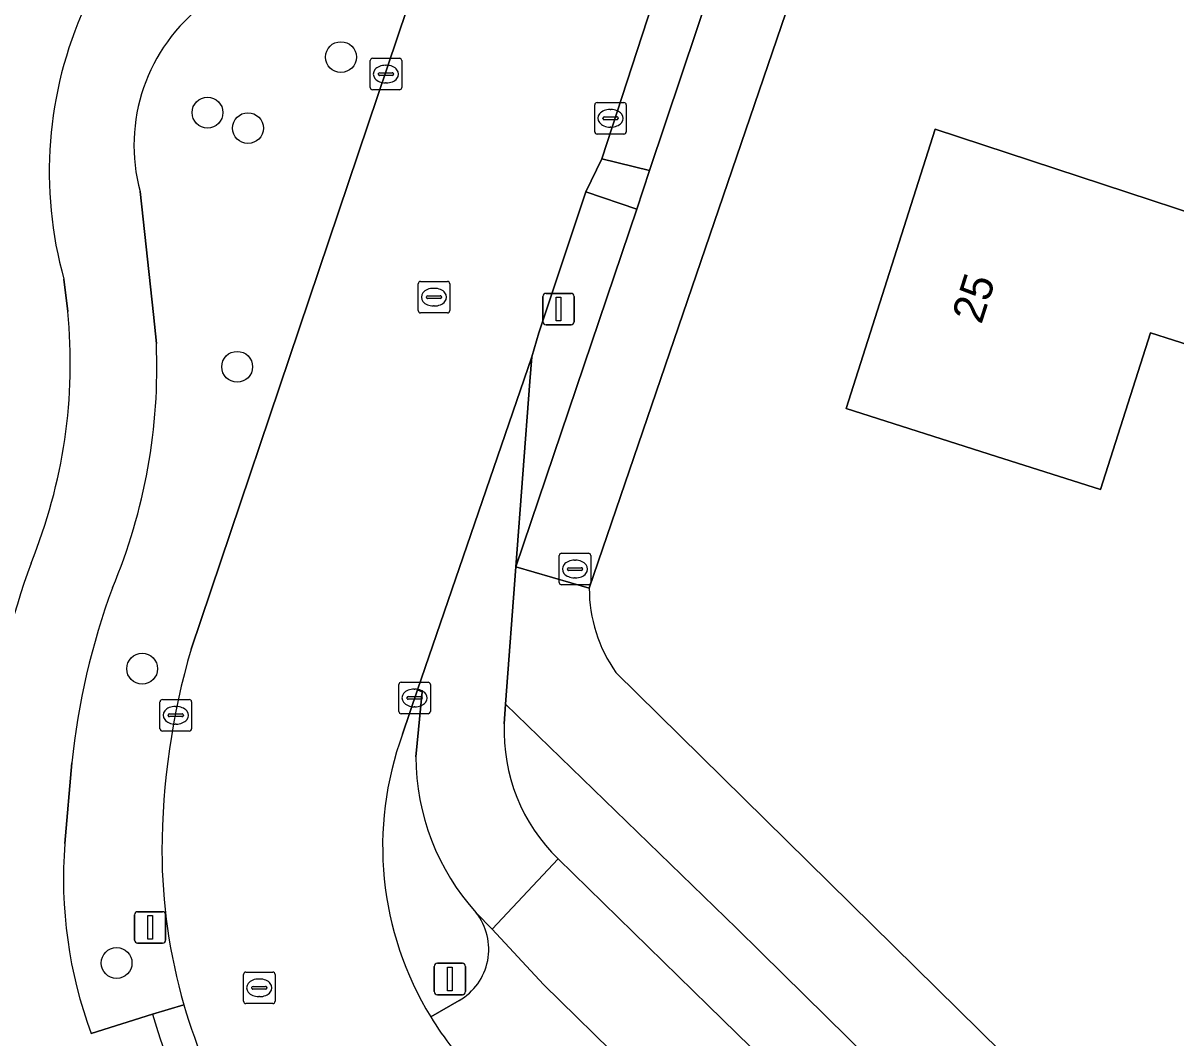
# Model space of a CAD drawing. Extents: x 157320 to 158835, y 386650 to 388491.
# Drawn here: x 157836.19 to 157872.77, y 387525.96 to 387558.16 of the extents above; entities that cross this region are included whole.
import ezdxf

# ---------------------------------------------------------------- set-up
doc = ezdxf.new("R2010")
doc.units = 0
for name, color, linetype in [('IMGEO_Afsluitpaal', 7, 'Continuous'), ('IMGEO_Berm_groen', 7, 'Continuous'), ('IMGEO_Boom', 7, 'Continuous'), ('IMGEO_Brandkraan', 7, 'Continuous'), ('IMGEO_Erf', 7, 'Continuous'), ('IMGEO_Fietspad_gesloten', 7, 'Continuous'), ('IMGEO_Fietspad_open', 7, 'Continuous'), ('IMGEO_Groenvoorziening', 7, 'Continuous'), ('IMGEO_Kolk', 7, 'Continuous'), ('IMGEO_Lichtmast', 7, 'Continuous'), ('IMGEO_Pand', 7, 'Continuous'), ('IMGEO_Pand_nummerreeks', 7, 'Continuous'), ('IMGEO_Rijbaan_lokaal_gesloten', 7, 'Continuous'), ('IMGEO_Rioolput', 7, 'Continuous'), ('IMGEO_Voetpad_open', 7, 'Continuous')]:
    doc.layers.add(name, color=color, linetype=linetype)

msp = doc.modelspace()

# ---------------------------------------------------------------- linework, layer by layer
at = {"layer": 'IMGEO_Afsluitpaal'}
for p, q in [((157839.725, 387529.066), (157839.725, 387529.866)), ((157839.725, 387529.866), (157839.725, 387529.066)), ((157839.825, 387529.966), (157840.615, 387529.966)), ((157840.615, 387529.966), (157839.825, 387529.966)), ((157840.715, 387529.866), (157840.715, 387529.066)), ((157840.715, 387529.066), (157840.715, 387529.866)), ((157840.615, 387528.966), (157839.825, 387528.966)), ((157839.825, 387528.966), (157840.615, 387528.966))]:
    msp.add_line(p, q, dxfattribs=at)
msp.add_lwpolyline([(157840.145, 387529.841), (157840.295, 387529.841), (157840.295, 387529.091), (157840.145, 387529.091), (157840.145, 387529.841)], dxfattribs=at)
for centre, start, end in [((157839.825, 387529.866), 90, 180), ((157839.825, 387529.866), 90, 180), ((157840.615, 387529.866), 0, 90), ((157840.615, 387529.866), 360, 90), ((157839.825, 387529.066), 180, 270), ((157839.825, 387529.066), 180, 270), ((157840.615, 387529.066), 270, 0), ((157840.615, 387529.066), 270, 0)]:
    msp.add_arc(centre, 0.1, start, end, dxfattribs=at)
at = {"layer": 'IMGEO_Berm_groen'}
for points in [[(157841.521, 387538.298), (157857.733, 387586.364)], [(157839.905, 387552.813), (157840.33, 387548.911), (157840.42, 387547.988)], [(157848.658, 387534.883), (157848.858, 387536.937), (157848.709, 387537.001), (157848.233, 387535.594)], [(157859.604, 387528.685), (157858.835, 387529.442), (157851.503, 387536.552), (157851.461, 387535.923)], [(157837.737, 387534.692), (157837.516, 387532.126)], [(157853.173, 387531.642), (157857.936, 387526.985), (157862.876, 387522.154), (157873.857, 387511.432), (157875.472, 387513.059), (157859.604, 387528.685)], [(157838.353, 387526.101), (157840.298, 387526.711), (157841.294, 387527.012)], [(157849.127, 387526.63), (157850.026, 387527.146)]]:
    msp.add_lwpolyline(points, dxfattribs=at)
for centre, radius, start, end in [((157845.335, 387554.281), 5.625, 127.0339, 195.1296), ((157822.368, 387547.232), 18.068, 337.2238, 2.3995), ((157860.504, 387532.318), 22.891, 159.7602, 174.0469), ((157863.902, 387531.804), 23.304, 163.819, 179.7831), ((157857.112, 387535.7), 5.656, 177.7419, 225.8517), ((157857.936, 387532.035), 10.335, 159.8582, 211.5326), ((157856.031, 387534.884), 7.373, 180.0112, 222.1755), ((157851.584, 387531.01), 14.112, 175.4631, 200.3548), ((157858.16, 387531.907), 17.562, 180.0495, 196.1844), ((157849.094, 387528.773), 1.875, 299.7983, 38.2386)]:
    msp.add_arc(centre, radius, start, end, dxfattribs=at)
at = {"layer": 'IMGEO_Boom'}
for centre in [(157846.278, 387557.079), (157842.043, 387555.317), (157843.328, 387554.826), (157842.985, 387547.254), (157839.97, 387537.675), (157839.158, 387528.337)]:
    msp.add_circle(centre, 0.489, dxfattribs=at)
at = {"layer": 'IMGEO_Brandkraan'}
for p, q in [((157853.204, 387540.41), (157853.204, 387541.262)), ((157853.279, 387541.336), (157854.131, 387541.336)), ((157854.205, 387541.262), (157854.205, 387540.41)), ((157853.463, 387540.83), (157853.463, 387540.842)), ((157853.901, 387540.793), (157853.503, 387540.793)), ((157853.506, 387540.879), (157853.904, 387540.879)), ((157853.692, 387541.116), (157853.717, 387541.116)), ((157853.947, 387540.842), (157853.947, 387540.83)), ((157853.715, 387540.556), (157853.69, 387540.556)), ((157854.131, 387540.336), (157853.279, 387540.336))]:
    msp.add_line(p, q, dxfattribs=at)
for points in [[(157853.204, 387540.41), (157853.204, 387541.262)], [(157853.279, 387541.336), (157854.131, 387541.336)], [(157854.205, 387541.262), (157854.205, 387540.41)], [(157854.131, 387540.336), (157853.279, 387540.336)]]:
    msp.add_lwpolyline(points, dxfattribs=at)
for centre, radius, start, end in [((157853.281, 387541.26), 0.0765, 91.552, 178.448), ((157853.281, 387541.26), 0.0765, 91.552, 178.448), ((157854.129, 387541.26), 0.0765, 1.552, 88.448), ((157854.129, 387541.26), 0.0765, 1.552, 88.448), ((157853.503, 387540.839), 0.0403, 85.8775, 175.7526), ((157853.5, 387540.829), 0.0366, 178.938, 274.7102), ((157853.904, 387540.836), 0.043, 264.8664, 352.4533), ((157853.908, 387540.841), 0.0386, 1.7309, 96.639), ((157853.281, 387540.412), 0.0765, 181.552, 268.448), ((157853.281, 387540.412), 0.0765, 181.552, 268.448), ((157854.129, 387540.412), 0.0765, 271.552, 358.448), ((157854.129, 387540.412), 0.0765, 271.552, 358.448)]:
    msp.add_arc(centre, radius, start, end, dxfattribs=at)
for centre, major_axis, ratio, start_param, end_param in [((157853.691, 387540.836), (-0.387, 0.002), 0.722429, 4.712389, 7.853982), ((157853.716, 387540.836), (-0.39, 0.002), 0.717154, 1.570796, 4.712389)]:
    msp.add_ellipse(centre, major_axis=major_axis, ratio=ratio, start_param=start_param, end_param=end_param, dxfattribs=at)
at = {"layer": 'IMGEO_Erf'}
for points in [[(157930.704, 387563.922), (157930.223, 387563.93), (157929.973, 387592.849), (157929.964, 387593.836), (157883.473, 387593.43), (157872.307, 387593.332), (157854.157, 387540.227)], [(157855.004, 387537.558), (157861.771, 387530.895), (157893.149, 387500), (157909.326, 387484.059), (157910.689, 387485.682), (157911.565, 387486.365), (157913.814, 387485.916), (157919.306, 387482.669), (157923.372, 387481.156), (157935.544, 387477.05), (157942.355, 387474.53), (157948.457, 387471.22), (157964.756, 387462.048), (157976.58, 387455.13), (157979.394, 387453.08), (157980.825, 387451.65), (157982.615, 387449.073)]]:
    msp.add_lwpolyline(points, dxfattribs=at)
msp.add_lwpolyline([(157870.381, 387543.356), (157867.077, 387544.41), (157862.313, 387545.929), (157865.138, 387554.79), (157879.615, 387550.034), (157880.776, 387553.674), (157879.585, 387554.054), (157880.651, 387557.4), (157881.842, 387557.021), (157882.043, 387557.65), (157886.807, 387556.131), (157887.78, 387555.821), (157887.656, 387555.433), (157888.926, 387555.028), (157887.758, 387551.365), (157886.488, 387551.769), (157883.88, 387543.59), (157878.259, 387545.383), (157878.532, 387546.239), (157871.967, 387548.332)], close=True, dxfattribs=at)
msp.add_arc((157858.745, 387540.214), 4.588, 179.8386, 215.3748, dxfattribs=at)
at = {"layer": 'IMGEO_Fietspad_gesloten'}
msp.add_lwpolyline([(157881.471, 387503.202), (157879.15, 387506.326), (157876.822, 387508.674), (157873.857, 387511.432), (157862.876, 387522.154), (157857.936, 387526.985), (157853.173, 387531.642), (157851.074, 387529.416), (157852.706, 387527.659), (157855.361, 387525.053), (157855.706, 387524.713), (157857.97, 387522.673), (157868.118, 387512.747), (157871.703, 387509.313), (157874.591, 387506.503)], dxfattribs=at)
at = {"layer": 'IMGEO_Fietspad_open'}
for points in [[(157851.461, 387535.923), (157851.503, 387536.552), (157851.824, 387540.906), (157852.277, 387546.788), (157852.339, 387547.565), (157848.709, 387537.001), (157848.858, 387536.937), (157848.658, 387534.883)], [(157850.567, 387529.934), (157851.074, 387529.416), (157853.173, 387531.642)], [(157855.361, 387525.053), (157852.706, 387527.659), (157851.074, 387529.416), (157850.567, 387529.934)], [(157850.026, 387527.146), (157849.127, 387526.63)]]:
    msp.add_lwpolyline(points, dxfattribs=at)
for centre, radius, start, end in [((157857.112, 387535.7), 5.656, 177.7419, 225.8517), ((157856.031, 387534.884), 7.373, 180.0112, 222.1755), ((157849.094, 387528.773), 1.875, 299.7983, 38.2386), ((157857.873, 387531.977), 10.251, 211.4407, 225.1551)]:
    msp.add_arc(centre, radius, start, end, dxfattribs=at)
at = {"layer": 'IMGEO_Groenvoorziening'}
for points in [[(157856.064, 387553.476), (157860.113, 387565.522), (157858.551, 387566.115), (157854.553, 387553.855)], [(157851.824, 387540.906), (157855.672, 387552.253), (157854.05, 387552.806), (157852.554, 387548.333), (157852.339, 387547.565), (157852.277, 387546.788)]]:
    msp.add_lwpolyline(points, close=True, dxfattribs=at)
msp.add_lwpolyline([(157837.611, 387549.01), (157837.489, 387550.031)], dxfattribs=at)
for centre, radius, start, end in [((157849.668, 387553.44), 12.648, 155.5839, 195.6369), ((157820.881, 387547.381), 16.809, 337.7903, 5.5618), ((157862.045, 387531.762), 27.227, 160.1061, 171.6333)]:
    msp.add_arc(centre, radius, start, end, dxfattribs=at)
at = {"layer": 'IMGEO_Kolk'}
for p, q in [((157847.205, 387556.114), (157847.205, 387556.966)), ((157847.28, 387557.04), (157848.132, 387557.04)), ((157848.206, 387556.966), (157848.206, 387556.114)), ((157847.464, 387556.534), (157847.464, 387556.546)), ((157847.507, 387556.583), (157847.905, 387556.583)), ((157847.693, 387556.82), (157847.718, 387556.82)), ((157847.948, 387556.546), (157847.948, 387556.534)), ((157847.902, 387556.497), (157847.504, 387556.497)), ((157847.716, 387556.26), (157847.691, 387556.26)), ((157848.132, 387556.04), (157847.28, 387556.04)), ((157854.332, 387554.711), (157854.332, 387555.563)), ((157854.407, 387555.637), (157855.259, 387555.637)), ((157855.333, 387555.563), (157855.333, 387554.711)), ((157854.591, 387555.131), (157854.591, 387555.143)), ((157855.029, 387555.094), (157854.631, 387555.094)), ((157854.634, 387555.18), (157855.032, 387555.18)), ((157854.82, 387555.417), (157854.845, 387555.417)), ((157855.075, 387555.143), (157855.075, 387555.131)), ((157854.843, 387554.857), (157854.818, 387554.857)), ((157855.259, 387554.637), (157854.407, 387554.637)), ((157848.114, 387536.321), (157848.114, 387537.173)), ((157848.189, 387537.247), (157849.041, 387537.247)), ((157849.115, 387537.173), (157849.115, 387536.321)), ((157848.416, 387536.79), (157848.814, 387536.79)), ((157848.602, 387537.027), (157848.627, 387537.027)), ((157840.536, 387535.771), (157840.536, 387536.623)), ((157840.611, 387536.697), (157841.463, 387536.697)), ((157841.024, 387536.477), (157841.049, 387536.477)), ((157841.537, 387536.623), (157841.537, 387535.771)), ((157848.373, 387536.741), (157848.373, 387536.753)), ((157848.811, 387536.704), (157848.413, 387536.704)), ((157848.625, 387536.467), (157848.6, 387536.467)), ((157848.857, 387536.753), (157848.857, 387536.741)), ((157840.795, 387536.191), (157840.795, 387536.203)), ((157841.233, 387536.154), (157840.835, 387536.154)), ((157840.838, 387536.24), (157841.236, 387536.24)), ((157841.279, 387536.203), (157841.279, 387536.191)), ((157849.041, 387536.247), (157848.189, 387536.247)), ((157841.463, 387535.697), (157840.611, 387535.697)), ((157841.047, 387535.917), (157841.022, 387535.917))]:
    msp.add_line(p, q, dxfattribs=at)
for points in [[(157847.205, 387556.114), (157847.205, 387556.966)], [(157847.28, 387557.04), (157848.132, 387557.04)], [(157848.206, 387556.966), (157848.206, 387556.114)], [(157848.132, 387556.04), (157847.28, 387556.04)], [(157854.332, 387554.711), (157854.332, 387555.563)], [(157854.407, 387555.637), (157855.259, 387555.637)], [(157855.333, 387555.563), (157855.333, 387554.711)], [(157855.259, 387554.637), (157854.407, 387554.637)], [(157848.114, 387536.321), (157848.114, 387537.173)], [(157848.189, 387537.247), (157849.041, 387537.247)], [(157849.115, 387537.173), (157849.115, 387536.321)], [(157840.536, 387535.771), (157840.536, 387536.623)], [(157840.611, 387536.697), (157841.463, 387536.697)], [(157841.537, 387536.623), (157841.537, 387535.771)], [(157849.041, 387536.247), (157848.189, 387536.247)], [(157841.463, 387535.697), (157840.611, 387535.697)]]:
    msp.add_lwpolyline(points, dxfattribs=at)
for centre, radius, start, end in [((157847.282, 387556.964), 0.0765, 91.552, 178.448), ((157847.282, 387556.964), 0.0765, 91.552, 178.448), ((157848.13, 387556.964), 0.0765, 1.552, 88.448), ((157848.13, 387556.964), 0.0765, 1.552, 88.448), ((157847.504, 387556.543), 0.0403, 85.8775, 175.7526), ((157847.501, 387556.533), 0.0366, 178.938, 274.7102), ((157847.905, 387556.54), 0.043, 264.8664, 352.4533), ((157847.909, 387556.545), 0.0386, 1.7309, 96.639), ((157847.282, 387556.116), 0.0765, 181.552, 268.448), ((157847.282, 387556.116), 0.0765, 181.552, 268.448), ((157848.13, 387556.116), 0.0765, 271.552, 358.448), ((157848.13, 387556.116), 0.0765, 271.552, 358.448), ((157854.409, 387555.561), 0.0765, 91.552, 178.448), ((157854.409, 387555.561), 0.0765, 91.552, 178.448), ((157855.257, 387555.561), 0.0765, 1.552, 88.448), ((157855.257, 387555.561), 0.0765, 1.552, 88.448), ((157854.631, 387555.14), 0.0403, 85.8775, 175.7526), ((157854.628, 387555.13), 0.0366, 178.938, 274.7102), ((157855.032, 387555.137), 0.043, 264.8664, 352.4533), ((157855.036, 387555.142), 0.0386, 1.7309, 96.639), ((157854.409, 387554.713), 0.0765, 181.552, 268.448), ((157854.409, 387554.713), 0.0765, 181.552, 268.448), ((157855.257, 387554.713), 0.0765, 271.552, 358.448), ((157855.257, 387554.713), 0.0765, 271.552, 358.448), ((157848.191, 387537.171), 0.0765, 91.552, 178.448), ((157848.191, 387537.171), 0.0765, 91.552, 178.448), ((157849.039, 387537.171), 0.0765, 1.552, 88.448), ((157849.039, 387537.171), 0.0765, 1.552, 88.448), ((157848.413, 387536.75), 0.0403, 85.8775, 175.7526), ((157848.818, 387536.752), 0.0386, 1.7309, 96.639), ((157840.613, 387536.621), 0.0765, 91.552, 178.448), ((157840.613, 387536.621), 0.0765, 91.552, 178.448), ((157841.461, 387536.621), 0.0765, 1.552, 88.448), ((157841.461, 387536.621), 0.0765, 1.552, 88.448), ((157848.41, 387536.74), 0.0366, 178.938, 274.7102), ((157848.814, 387536.747), 0.043, 264.8664, 352.4533), ((157840.835, 387536.2), 0.0403, 85.8775, 175.7526), ((157840.832, 387536.19), 0.0366, 178.938, 274.7102), ((157841.236, 387536.197), 0.043, 264.8664, 352.4533), ((157841.24, 387536.202), 0.0386, 1.7309, 96.639), ((157848.191, 387536.323), 0.0765, 181.552, 268.448), ((157848.191, 387536.323), 0.0765, 181.552, 268.448), ((157849.039, 387536.323), 0.0765, 271.552, 358.448), ((157849.039, 387536.323), 0.0765, 271.552, 358.448), ((157840.613, 387535.773), 0.0765, 181.552, 268.448), ((157840.613, 387535.773), 0.0765, 181.552, 268.448), ((157841.461, 387535.773), 0.0765, 271.552, 358.448), ((157841.461, 387535.773), 0.0765, 271.552, 358.448)]:
    msp.add_arc(centre, radius, start, end, dxfattribs=at)
for centre, major_axis, ratio, start_param, end_param in [((157847.692, 387556.54), (-0.387, 0.002), 0.722429, 4.712389, 7.853982), ((157847.717, 387556.54), (-0.39, 0.002), 0.717154, 1.570796, 4.712389), ((157854.819, 387555.137), (-0.387, 0.002), 0.722429, 4.712389, 7.853982), ((157854.844, 387555.137), (-0.39, 0.002), 0.717154, 1.570796, 4.712389), ((157848.601, 387536.747), (-0.387, 0.002), 0.722429, 4.712389, 7.853982), ((157848.626, 387536.747), (-0.39, 0.002), 0.717154, 1.570796, 4.712389), ((157841.023, 387536.197), (-0.387, 0.002), 0.722429, 4.712389, 7.853982), ((157841.048, 387536.197), (-0.39, 0.002), 0.717154, 1.570796, 4.712389)]:
    msp.add_ellipse(centre, major_axis=major_axis, ratio=ratio, start_param=start_param, end_param=end_param, dxfattribs=at)
at = {"layer": 'IMGEO_Lichtmast'}
for p, q in [((157852.789, 387549.583), (157853.579, 387549.583)), ((157853.579, 387549.583), (157852.789, 387549.583)), ((157852.689, 387548.683), (157852.689, 387549.483)), ((157852.689, 387549.483), (157852.689, 387548.683)), ((157853.679, 387549.483), (157853.679, 387548.683)), ((157853.679, 387548.683), (157853.679, 387549.483)), ((157853.579, 387548.583), (157852.789, 387548.583)), ((157852.789, 387548.583), (157853.579, 387548.583)), ((157849.241, 387527.428), (157849.241, 387528.228)), ((157849.241, 387528.228), (157849.241, 387527.428)), ((157849.341, 387528.328), (157850.131, 387528.328)), ((157850.131, 387528.328), (157849.341, 387528.328)), ((157850.231, 387528.228), (157850.231, 387527.428)), ((157850.231, 387527.428), (157850.231, 387528.228)), ((157850.131, 387527.328), (157849.341, 387527.328)), ((157849.341, 387527.328), (157850.131, 387527.328))]:
    msp.add_line(p, q, dxfattribs=at)
for points in [[(157853.109, 387549.458), (157853.259, 387549.458), (157853.259, 387548.708), (157853.109, 387548.708), (157853.109, 387549.458)], [(157849.661, 387528.203), (157849.811, 387528.203), (157849.811, 387527.453), (157849.661, 387527.453), (157849.661, 387528.203)]]:
    msp.add_lwpolyline(points, dxfattribs=at)
for centre, start, end in [((157852.789, 387549.483), 90, 180), ((157852.789, 387549.483), 90, 180), ((157853.579, 387549.483), 0, 90), ((157853.579, 387549.483), 360, 90), ((157852.789, 387548.683), 180, 270), ((157852.789, 387548.683), 180, 270), ((157853.579, 387548.683), 270, 0), ((157853.579, 387548.683), 270, 0), ((157849.341, 387528.228), 90, 180), ((157849.341, 387528.228), 90, 180), ((157850.131, 387528.228), 0, 90), ((157850.131, 387528.228), 360, 90), ((157849.341, 387527.428), 180, 270), ((157849.341, 387527.428), 180, 270), ((157850.131, 387527.428), 270, 0), ((157850.131, 387527.428), 270, 0)]:
    msp.add_arc(centre, 0.1, start, end, dxfattribs=at)
at = {"layer": 'IMGEO_Pand'}
msp.add_lwpolyline([(157887.78, 387555.821), (157886.807, 387556.131), (157882.043, 387557.65), (157881.842, 387557.021), (157880.651, 387557.4), (157879.585, 387554.054), (157880.776, 387553.674), (157879.615, 387550.034), (157865.138, 387554.79), (157862.313, 387545.929), (157867.077, 387544.41), (157870.381, 387543.356), (157871.967, 387548.332), (157878.532, 387546.239), (157878.259, 387545.383), (157883.88, 387543.59), (157886.488, 387551.769), (157887.758, 387551.365), (157888.926, 387555.028), (157887.656, 387555.433)], close=True, dxfattribs=at)
at = {"layer": 'IMGEO_Rijbaan_lokaal_gesloten'}
for points in [[(157852.339, 387547.565), (157852.554, 387548.333), (157854.05, 387552.806), (157854.553, 387553.855), (157858.551, 387566.115), (157859.724, 387569.672), (157866.853, 387590.762), (157867.69, 387593.242)], [(157859.012, 387592.198), (157859.063, 387591.709), (157859.21, 387590.742), (157857.733, 387586.364), (157841.521, 387538.298)], [(157848.233, 387535.594), (157848.709, 387537.001), (157852.339, 387547.565)]]:
    msp.add_lwpolyline(points, dxfattribs=at)
for centre, radius, start, end in [((157863.902, 387531.804), 23.304, 163.819, 179.7831), ((157857.936, 387532.035), 10.335, 159.8582, 211.5326), ((157858.16, 387531.907), 17.562, 180.0495, 196.1844), ((157858.163, 387531.911), 17.566, 196.1932, 224.2431), ((157857.873, 387531.977), 10.251, 211.4407, 225.1551)]:
    msp.add_arc(centre, radius, start, end, dxfattribs=at)
at = {"layer": 'IMGEO_Rioolput'}
for p, q in [((157848.804, 387549.963), (157849.656, 387549.963)), ((157848.729, 387549.037), (157848.729, 387549.889)), ((157849.217, 387549.743), (157849.242, 387549.743)), ((157849.73, 387549.889), (157849.73, 387549.037)), ((157848.988, 387549.457), (157848.988, 387549.469)), ((157849.426, 387549.42), (157849.028, 387549.42)), ((157849.031, 387549.506), (157849.429, 387549.506)), ((157849.472, 387549.469), (157849.472, 387549.457)), ((157849.656, 387548.963), (157848.804, 387548.963)), ((157849.24, 387549.183), (157849.215, 387549.183)), ((157843.261, 387528.05), (157844.113, 387528.05)), ((157843.186, 387527.124), (157843.186, 387527.976)), ((157843.674, 387527.83), (157843.699, 387527.83)), ((157844.187, 387527.976), (157844.187, 387527.124)), ((157843.445, 387527.544), (157843.445, 387527.556)), ((157843.883, 387527.507), (157843.485, 387527.507)), ((157843.488, 387527.593), (157843.886, 387527.593)), ((157843.697, 387527.27), (157843.672, 387527.27)), ((157843.929, 387527.556), (157843.929, 387527.544)), ((157844.113, 387527.05), (157843.261, 387527.05))]:
    msp.add_line(p, q, dxfattribs=at)
for points in [[(157848.804, 387549.963), (157849.656, 387549.963)], [(157848.729, 387549.037), (157848.729, 387549.889)], [(157849.73, 387549.889), (157849.73, 387549.037)], [(157849.656, 387548.963), (157848.804, 387548.963)], [(157843.261, 387528.05), (157844.113, 387528.05)], [(157843.186, 387527.124), (157843.186, 387527.976)], [(157844.187, 387527.976), (157844.187, 387527.124)], [(157844.113, 387527.05), (157843.261, 387527.05)]]:
    msp.add_lwpolyline(points, dxfattribs=at)
for centre, radius, start, end in [((157848.806, 387549.887), 0.0765, 91.552, 178.448), ((157848.806, 387549.887), 0.0765, 91.552, 178.448), ((157849.654, 387549.887), 0.0765, 1.552, 88.448), ((157849.654, 387549.887), 0.0765, 1.552, 88.448), ((157849.028, 387549.466), 0.0403, 85.8775, 175.7526), ((157849.025, 387549.456), 0.0366, 178.938, 274.7102), ((157849.429, 387549.463), 0.043, 264.8664, 352.4533), ((157849.433, 387549.468), 0.0386, 1.7309, 96.639), ((157848.806, 387549.039), 0.0765, 181.552, 268.448), ((157848.806, 387549.039), 0.0765, 181.552, 268.448), ((157849.654, 387549.039), 0.0765, 271.552, 358.448), ((157849.654, 387549.039), 0.0765, 271.552, 358.448), ((157843.263, 387527.974), 0.0765, 91.552, 178.448), ((157843.263, 387527.974), 0.0765, 91.552, 178.448), ((157844.111, 387527.974), 0.0765, 1.552, 88.448), ((157844.111, 387527.974), 0.0765, 1.552, 88.448), ((157843.485, 387527.553), 0.0403, 85.8775, 175.7526), ((157843.482, 387527.543), 0.0366, 178.938, 274.7102), ((157843.886, 387527.55), 0.043, 264.8664, 352.4533), ((157843.89, 387527.555), 0.0386, 1.7309, 96.639), ((157843.263, 387527.126), 0.0765, 181.552, 268.448), ((157843.263, 387527.126), 0.0765, 181.552, 268.448), ((157844.111, 387527.126), 0.0765, 271.552, 358.448), ((157844.111, 387527.126), 0.0765, 271.552, 358.448)]:
    msp.add_arc(centre, radius, start, end, dxfattribs=at)
for centre, major_axis, ratio, start_param, end_param in [((157849.216, 387549.463), (-0.387, 0.002), 0.722429, 4.712389, 7.853982), ((157849.241, 387549.463), (-0.39, 0.002), 0.717154, 1.570796, 4.712389), ((157843.673, 387527.55), (-0.387, 0.002), 0.722429, 4.712389, 7.853982), ((157843.698, 387527.55), (-0.39, 0.002), 0.717154, 1.570796, 4.712389)]:
    msp.add_ellipse(centre, major_axis=major_axis, ratio=ratio, start_param=start_param, end_param=end_param, dxfattribs=at)
at = {"layer": 'IMGEO_Voetpad_open'}
for points in [[(157872.307, 387593.332), (157867.69, 387593.242), (157866.853, 387590.762), (157868.504, 387590.193), (157861.356, 387569.162), (157860.113, 387565.522), (157856.064, 387553.476), (157855.672, 387552.253), (157851.824, 387540.906), (157854.157, 387540.227)], [(157855.672, 387552.253), (157856.064, 387553.476), (157854.553, 387553.855), (157854.05, 387552.806)]]:
    msp.add_lwpolyline(points, close=True, dxfattribs=at)
for points in [[(157840.42, 387547.988), (157840.33, 387548.911), (157839.905, 387552.813)], [(157837.489, 387550.031), (157837.611, 387549.01)], [(157854.157, 387540.227), (157851.824, 387540.906), (157851.503, 387536.552), (157858.835, 387529.442), (157859.604, 387528.685), (157875.472, 387513.059), (157878.341, 387510.233), (157883.485, 387505.216), (157886.338, 387502.389), (157888.773, 387500), (157891.512, 387497.312), (157894.394, 387494.486), (157902.476, 387486.556), (157905.376, 387483.711), (157907.216, 387481.915), (157908.618, 387483.304), (157909.326, 387484.059), (157893.149, 387500), (157861.771, 387530.895)], [(157861.771, 387530.895), (157855.004, 387537.558)], [(157837.516, 387532.126), (157837.737, 387534.692)], [(157841.294, 387527.012), (157840.298, 387526.711)], [(157840.298, 387526.711), (157838.353, 387526.101)]]:
    msp.add_lwpolyline(points, dxfattribs=at)
for centre, radius, start, end in [((157845.335, 387554.281), 5.625, 127.0339, 195.1296), ((157849.668, 387553.44), 12.648, 155.5839, 195.6369), ((157820.881, 387547.381), 16.809, 337.7903, 5.5618), ((157822.368, 387547.232), 18.068, 337.2238, 2.3995), ((157862.045, 387531.762), 27.227, 160.1061, 171.6333), ((157860.504, 387532.318), 22.891, 159.7602, 174.0469), ((157858.745, 387540.214), 4.588, 179.8386, 215.3748), ((157851.584, 387531.01), 14.112, 175.4631, 200.3548), ((157858.163, 387531.911), 17.566, 196.1932, 224.2431), ((157858.152, 387531.907), 18.595, 196.2254, 224.1145), ((157858.152, 387531.907), 18.595, 196.2254, 224.1145)]:
    msp.add_arc(centre, radius, start, end, dxfattribs=at)

# ---------------------------------------------------------------- texts
at = {"layer": 'IMGEO_Pand_nummerreeks'}
msp.add_text('25', height=1, rotation=72.3187, dxfattribs=at).set_placement((157866.599, 387548.576))

doc.saveas('drawing.dxf')
